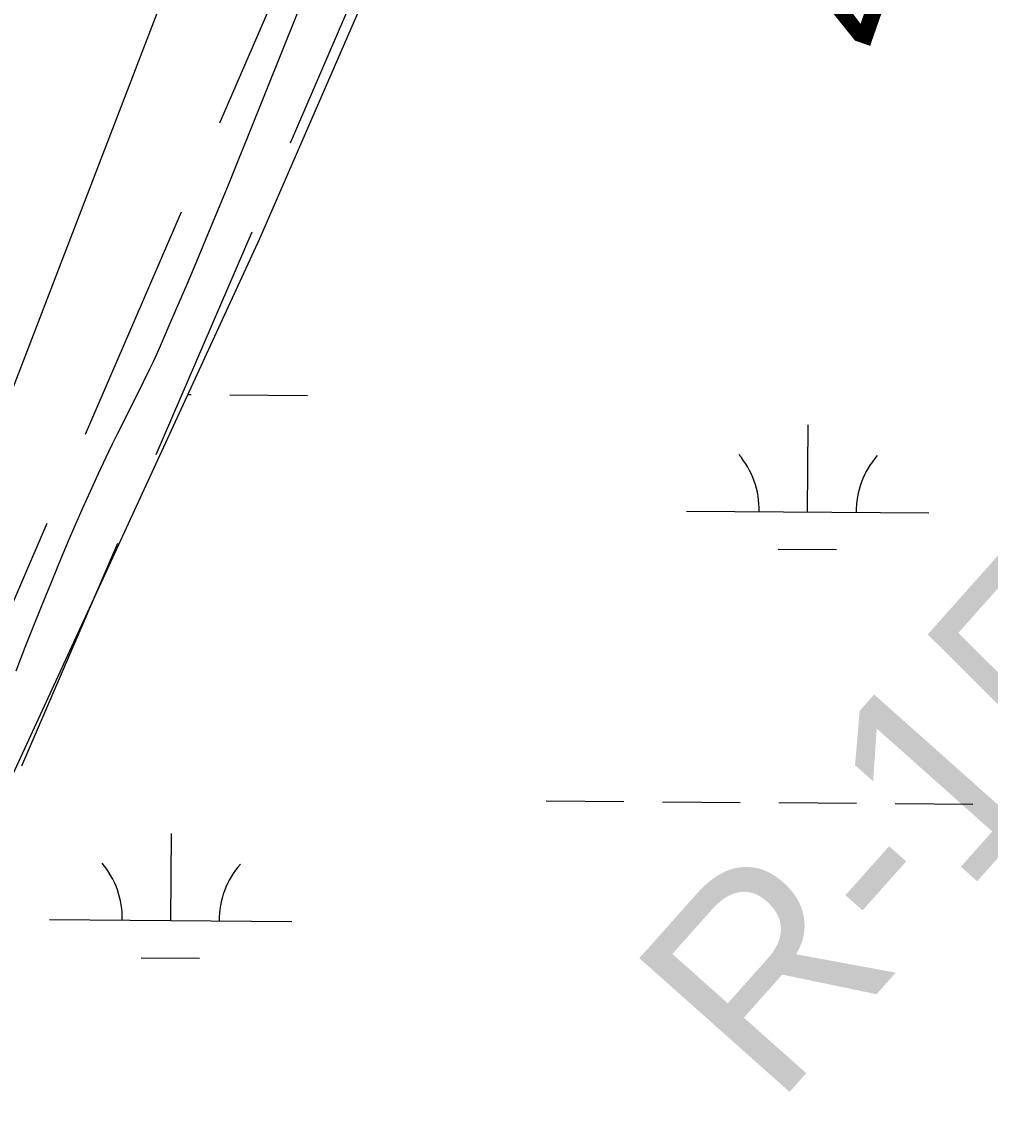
# Model space of a CAD drawing. Extents: x 3271442 to 3309282, y 752266 to 777610.
# Drawn here: x 3293717.7 to 3294117.5, y 768491.1 to 768938 of the extents above; entities that cross this region are included whole.
import ezdxf

# ---------------------------------------------------------------- set-up
doc = ezdxf.new("R2010")
doc.units = 0
for name, color, linetype in [('V-RIVR-EDGE', 7, 'Continuous'), ('V-RIVR-RANG', 7, 'Continuous'), ('V-RIVR-RANG-IDEN', 7, 'Continuous'), ('V-ROAD-CNTR', 7, 'Continuous'), ('V-TOPO-MINR', 7, 'Continuous'), ('V-WETL-SWMP', 7, 'Continuous')]:
    doc.layers.add(name, color=color, linetype=linetype)

msp = doc.modelspace()

# ---------------------------------------------------------------- linework, layer by layer
at = {"layer": 'V-RIVR-EDGE'}
msp.add_spline([(3293265.89, 767851.21), (3293271.32, 767860.47), (3293272.91, 767864.57), (3293271.65, 767867.42), (3293271.66, 767869), (3293274.19, 767871.52), (3293279.26, 767876.87), (3293281.48, 767883.19), (3293283.4, 767892.34), (3293284.06, 767903.39), (3293284.39, 767909.39), (3293286.92, 767911.6), (3293290.73, 767916.01), (3293290.74, 767920.43), (3293291.71, 767931.49), (3293293.95, 767941.9), (3293295.26, 767960.22), (3293296.87, 767973.48), (3293297.2, 767978.22), (3293297.52, 767981.37), (3293297.54, 767988.64), (3293297.56, 767996.85), (3293296.95, 768004.75), (3293300.46, 768019.9), (3293302.67, 768020.53), (3293303.94, 768023.37), (3293305.55, 768035.05), (3293305.56, 768039.47), (3293305.88, 768042.31), (3293307.79, 768047.05), (3293309.69, 768050.83), (3293309.7, 768053.36), (3293310.34, 768058.41), (3293309.73, 768065.68), (3293310.68, 768066.31), (3293311.95, 768067.88), (3293314.81, 768076.09), (3293316.09, 768081.14), (3293316.41, 768086.19), (3293315.48, 768090.3), (3293315.49, 768094.72), (3293317.4, 768102.93), (3293323.76, 768119.02), (3293323.77, 768124.39), (3293324.11, 768131.97), (3293325.7, 768137.65), (3293327.61, 768144.59), (3293330.47, 768148.38), (3293332.05, 768150.27), (3293333.64, 768153.74), (3293334.92, 768161.95), (3293337.15, 768170.15), (3293339.07, 768178.04), (3293341.29, 768182.15), (3293344.14, 768187.19), (3293344.15, 768189.09), (3293344.16, 768193.19), (3293344.49, 768198.25), (3293346.4, 768205.19), (3293349.58, 768213.39), (3293355.61, 768226.64), (3293363.86, 768242.42), (3293369.57, 768251.25), (3293371.48, 768258.51), (3293372.78, 768273.03), (3293376.3, 768291.66), (3293378.88, 768313.44), (3293382.71, 768329.86), (3293389.73, 768356.69), (3293406.62, 768418.87), (3293422.87, 768476.63), (3293435.3, 768519.24), (3293444.21, 768549.22), (3293449, 768568.16), (3293453.16, 768591.52), (3293458.61, 768624.99), (3293462.15, 768648.35), (3293468.53, 768675.5), (3293475.54, 768698.86), (3293483.16, 768717.79), (3293492.05, 768733.87), (3293498.4, 768749.65), (3293508.54, 768761.63), (3293518.36, 768772.34), (3293531.97, 768786.52), (3293543.06, 768798.18), (3293553.82, 768807.95), (3293558.26, 768815.83), (3293560.17, 768820.88), (3293560.18, 768826.56), (3293559.28, 768845.52), (3293555.24, 768870.16), (3293553.36, 768876.17), (3293551.81, 768887.23), (3293550.57, 768899.55), (3293550.9, 768902.39), (3293553.43, 768904.28), (3293558.17, 768905.85), (3293569.54, 768905.82), (3293574.91, 768907.7), (3293581.87, 768911.16), (3293585.99, 768915.89), (3293587.89, 768919.35), (3293594.54, 768926.6), (3293600.25, 768934.8), (3293601.21, 768940.17), (3293600.92, 768949.01), (3293599.98, 768953.75), (3293598.1, 768958.18), (3293595.26, 768960.4), (3293592.74, 768962.93), (3293592.43, 768966.72), (3293595.28, 768970.82), (3293595.61, 768973.35), (3293595.62, 768977.14), (3293600.06, 768987.55), (3293601.33, 768990.7), (3293601.35, 768997.65), (3293601.36, 769003.02), (3293600.75, 769009.66), (3293599.81, 769014.4), (3293593.83, 769020.1), (3293587.21, 769027.38), (3293585.01, 769033.07), (3293583.14, 769042.23), (3293582.86, 769055.5), (3293583.83, 769063.08), (3293586.68, 769069.39), (3293593.01, 769074.11), (3293599.65, 769075.04), (3293608.17, 769073.44), (3293615.75, 769072.47), (3293625.85, 769070.87), (3293638.79, 769065.47), (3293642.25, 769061.67), (3293648.25, 769058.49), (3293651.09, 769058.17), (3293655.2, 769058.48), (3293658.36, 769061), (3293660.9, 769064.15), (3293661.54, 769068.25), (3293660.6, 769074.26), (3293656.52, 769082.16), (3293652.75, 769090.07), (3293647.4, 769098.61), (3293646.14, 769102.09), (3293645.52, 769105.88), (3293645.85, 769110.62), (3293647.12, 769112.82), (3293648.69, 769111.56), (3293651.22, 769110.92), (3293653.43, 769110.91), (3293655.01, 769112.49), (3293655.34, 769116.28), (3293655.35, 769121.96), (3293655.69, 769130.49), (3293654.76, 769136.18), (3293652.24, 769139.03), (3293647.51, 769144.09), (3293636.48, 769153.28), (3293630.18, 769158.66), (3293623.25, 769166.89), (3293621.36, 769171.32), (3293622.96, 769177.32), (3293626.44, 769180.78), (3293635.6, 769182.34), (3293645.71, 769181.37), (3293660.24, 769181.01), (3293669.4, 769181.31), (3293678.56, 769183.49), (3293683.62, 769187.27), (3293685.84, 769190.74), (3293685.85, 769192.95), (3293684.59, 769196.11), (3293678.91, 769198.02), (3293674.5, 769201.51), (3293673.56, 769204.35), (3293674.2, 769207.51), (3293675.79, 769211.3), (3293675.8, 769215.09), (3293675.49, 769218.56), (3293675.18, 769222.35), (3293669.84, 769233.74), (3293665.44, 769240.06), (3293664.19, 769245.44), (3293664.52, 769251.12), (3293662.33, 769259.65), (3293658.87, 769268.19), (3293652.88, 769273.26), (3293649.42, 769278.64), (3293649.12, 769282.74), (3293650.09, 769291.27), (3293653.89, 769298.52), (3293659.6, 769307.35), (3293664.03, 769310.82), (3293673.83, 769312.37), (3293693.74, 769317.06), (3293707.32, 769318.92), (3293712.69, 769318.91), (3293721.86, 769322.99), (3293727.56, 769328.98), (3293730.73, 769333.08), (3293731.06, 769338.13), (3293732.02, 769343.18), (3293733.3, 769351.07), (3293736.82, 769368.12), (3293737.79, 769377.59), (3293736.54, 769384.86), (3293736.24, 769388.65), (3293734.67, 769391.82), (3293730.26, 769396.25), (3293713.22, 769405.45), (3293708.5, 769410.83), (3293706, 769422.21), (3293706.02, 769432), (3293706.99, 769438.63), (3293709.21, 769443.99), (3293712.38, 769447.78), (3293719.96, 769449.34), (3293727.23, 769452.16), (3293737.04, 769457.19), (3293743.37, 769462.23), (3293747.49, 769469.8), (3293750.35, 769476.11), (3293751.32, 769485.27), (3293750.39, 769491.27), (3293748.5, 769495.06), (3293747.26, 769501.38), (3293746.96, 769508.65), (3293748.56, 769519.38), (3293754.62, 769542.43), (3293759.07, 769554.73), (3293762.88, 769562.62), (3293768.58, 769568.29), (3293775.22, 769571.43), (3293781.23, 769572.68), (3293791.34, 769574.87), (3293800.51, 769578.32), (3293802.4, 769576.73), (3293805.55, 769575.15), (3293809.03, 769574.82), (3293813.45, 769574.18), (3293816.29, 769575.44), (3293818.2, 769580.8), (3293820.75, 769589.64), (3293820.77, 769597.22), (3293821.41, 769601.32), (3293823.64, 769607), (3293828.4, 769617.1)], degree=3, dxfattribs=at)
at = {"layer": 'V-ROAD-CNTR'}
for p, q in [((3293799.53, 768896.23), (3293839.13, 768988.06)), ((3293828.62, 768887.94), (3293868.22, 768979.76)), ((3293744.09, 768767.68), (3293783.69, 768859.5)), ((3293773.18, 768759.38), (3293812.78, 768851.21)), ((3293688.64, 768639.13), (3293728.24, 768730.95)), ((3293717.74, 768630.83), (3293757.34, 768722.65))]:
    msp.add_line(p, q, dxfattribs=at)
msp.add_lwpolyline([(3293846.31, 768978.53), (3293811.19, 768890.99), (3293806.77, 768880.07), (3293802.88, 768870.52), (3293799.46, 768862.17), (3293793.42, 768847.58), (3293788.85, 768836.65), (3293785.39, 768828.47), (3293780.15, 768816.22), (3293774.85, 768804), (3293773.35, 768800.64), (3293771.91, 768797.5), (3293770.53, 768794.58), (3293767.9, 768789.11), (3293765.54, 768784.35), (3293757.16, 768767.75), (3293755.09, 768763.59), (3293753.55, 768760.47), (3293751.28, 768755.76), (3293749.07, 768751.03), (3293745.93, 768744.1), (3293742.94, 768737.37), (3293740.08, 768730.83), (3293737.35, 768724.47), (3293734.73, 768718.3), (3293732.23, 768712.31), (3293729.83, 768706.5), (3293727.52, 768700.86), (3293723.11, 768689.91), (3293719.02, 768679.61), (3293715.23, 768669.94)], dxfattribs=at)
at = {"layer": 'V-TOPO-MINR'}
msp.add_lwpolyline([(3293600.71, 768494.78), (3293600.81, 768494.94), (3293602.91, 768497.74), (3293853.57, 769149.47), (3293857.89, 769159.76), (3293861.21, 769166.19), (3293868.77, 769178.97), (3294161.93, 769765.51), (3294162.2, 769775.01), (3294162.68, 769784.5), (3294163.46, 769793.96), (3294164.45, 769803.41), (3294101.65, 770424.37), (3294100.53, 770432.31), (3294099.66, 770440.28)], dxfattribs=at)
at = {"layer": 'V-WETL-SWMP'}
for p, q in [((3293786.24, 768784.12), (3293787.6, 768784.1)), ((3293803.6, 768783.97), (3293835.6, 768783.71)), ((3294042.05, 768735.58), (3294042.35, 768771.58)), ((3293992.05, 768735.99), (3294092.05, 768735.17)), ((3294029.93, 768720.25), (3294053.93, 768720.05)), ((3293934.22, 768616.39), (3293966.22, 768616.13)), ((3293982.22, 768616), (3294014.22, 768615.73)), ((3294030.22, 768615.6), (3294062.22, 768615.34)), ((3294078.22, 768615.2), (3294110.22, 768614.94)), ((3293779.22, 768566.92), (3293779.51, 768602.92)), ((3293729.22, 768567.34), (3293829.22, 768566.51)), ((3293767.09, 768551.59), (3293791.09, 768551.39))]:
    msp.add_line(p, q, dxfattribs=at)
msp.add_lwpolyline([(3294138.69, 769649.41), (3294089.07, 769486.27), (3293945.95, 769147.74), (3293815.84, 768848.27), (3293659.7, 768509.75), (3293594.65, 768132.16), (3293516.58, 767884.77), (3293451.52, 767637.39), (3293451.52, 767168.65), (3293477.54, 766986.37), (3293568.62, 766791.07), (3293659.7, 766673.88), (3293906.92, 766439.52), (3294219.19, 766127.03), (3294362.31, 765970.79)], dxfattribs=at)
for centre, start, end in [((3293986.82, 768736.51), 358.7563, 40.2999), ((3294097.3, 768735.6), 138.7563, 180.2999), ((3293723.98, 768567.85), 358.7563, 40.2999), ((3293834.46, 768566.94), 138.7563, 180.2999)]:
    msp.add_arc(centre, 35.25, start, end, dxfattribs=at)

# ---------------------------------------------------------------- texts
at = {"layer": 'V-RIVR-RANG'}
msp.add_text('40.6', height=67, rotation=70.7883, dxfattribs=at).set_placement((3294081.53, 768921.06))
at = {"layer": 'V-RIVR-RANG-IDEN'}
msp.add_text('R-15+00.0', height=83, rotation=48.3141, dxfattribs=at).set_placement((3294028.56, 768489.41))

doc.saveas('drawing.dxf')
